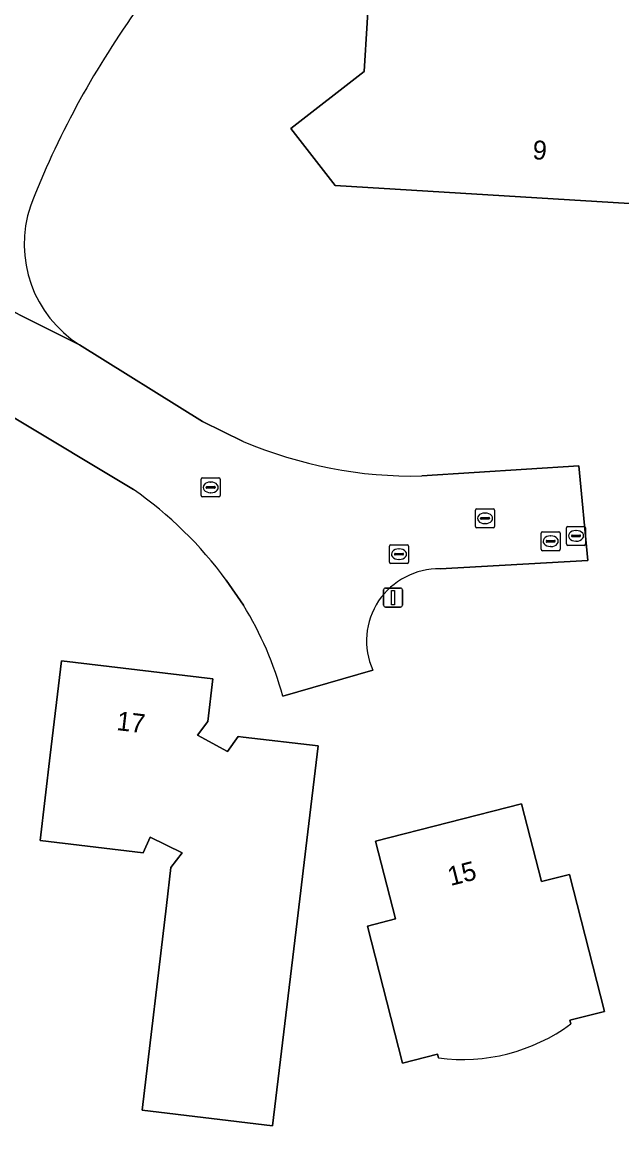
# Model space of a CAD drawing. Extents: x 163266 to 164362, y 381528 to 382286.
# Drawn here: x 163488.3 to 163520, y 381611.8 to 381670.5 of the extents above; entities that cross this region are included whole.
import ezdxf

# ---------------------------------------------------------------- set-up
doc = ezdxf.new("R2010")
doc.units = 0
for name, color, linetype in [('IMGEO_Brandkraan', 7, 'Continuous'), ('IMGEO_Erf', 7, 'Continuous'), ('IMGEO_Kolk', 7, 'Continuous'), ('IMGEO_Lichtmast', 7, 'Continuous'), ('IMGEO_Pand', 7, 'Continuous'), ('IMGEO_Pand_nummerreeks', 7, 'Continuous'), ('IMGEO_Rijbaan_lokaal_open', 7, 'Continuous'), ('IMGEO_Rioolput', 7, 'Continuous')]:
    doc.layers.add(name, color=color, linetype=linetype)

msp = doc.modelspace()

# ---------------------------------------------------------------- linework, layer by layer
at = {"layer": 'IMGEO_Brandkraan'}
for p, q in [((163517.047, 381642.961), (163517.047, 381643.813)), ((163517.122, 381643.887), (163517.974, 381643.887)), ((163518.048, 381643.813), (163518.048, 381642.961)), ((163517.306, 381643.381), (163517.306, 381643.393)), ((163517.744, 381643.344), (163517.346, 381643.344)), ((163517.349, 381643.43), (163517.747, 381643.43)), ((163517.535, 381643.667), (163517.56, 381643.667)), ((163517.79, 381643.393), (163517.79, 381643.381)), ((163517.974, 381642.887), (163517.122, 381642.887)), ((163517.558, 381643.107), (163517.533, 381643.107))]:
    msp.add_line(p, q, dxfattribs=at)
for points in [[(163517.047, 381642.961), (163517.047, 381643.813)], [(163517.122, 381643.887), (163517.974, 381643.887)], [(163518.048, 381643.813), (163518.048, 381642.961)], [(163517.974, 381642.887), (163517.122, 381642.887)]]:
    msp.add_lwpolyline(points, dxfattribs=at)
for centre, radius, start, end in [((163517.124, 381643.811), 0.0765, 91.55205, 178.44795), ((163517.124, 381643.811), 0.0765, 91.55205, 178.44795), ((163517.972, 381643.811), 0.0765, 1.55205, 88.44795), ((163517.972, 381643.811), 0.0765, 1.55205, 88.44795), ((163517.346, 381643.39), 0.0403, 85.87752, 175.75265), ((163517.343, 381643.38), 0.0366, 178.93798, 274.71019), ((163517.747, 381643.387), 0.043, 264.86636, 352.45326), ((163517.751, 381643.392), 0.0386, 1.73085, 96.63898), ((163517.124, 381642.963), 0.0765, 181.55205, 268.44795), ((163517.124, 381642.963), 0.0765, 181.55205, 268.44795), ((163517.972, 381642.963), 0.0765, 271.55205, 358.44795), ((163517.972, 381642.963), 0.0765, 271.55205, 358.44795)]:
    msp.add_arc(centre, radius, start, end, dxfattribs=at)
for centre, major_axis, ratio, start_param, end_param in [((163517.534, 381643.387), (-0.387, 0.002), 0.722429, 4.712389, 7.853982), ((163517.559, 381643.387), (-0.39, 0.002), 0.717154, 1.570796, 4.712389)]:
    msp.add_ellipse(centre, major_axis=major_axis, ratio=ratio, start_param=start_param, end_param=end_param, dxfattribs=at)
at = {"layer": 'IMGEO_Erf'}
for points in [[(163525.256, 381660.614), (163504.847, 381661.869), (163502.509, 381664.883), (163506.381, 381667.887), (163506.697, 381673.027), (163515.63, 381672.477), (163516.992, 381673.846), (163518.175, 381672.321), (163525.162, 381671.891), (163524.846, 381666.751), (163527.972, 381662.721)], [(163502.845, 381623.069), (163501.548, 381612.265), (163494.672, 381613.09), (163495.95, 381623.887), (163496.187, 381625.89), (163496.772, 381626.673), (163495.081, 381627.501), (163494.724, 381626.672), (163489.284, 381627.317), (163489.819, 381631.827), (163490.408, 381636.792), (163498.388, 381635.846), (163498.122, 381633.6), (163497.578, 381632.872), (163499.16, 381632.021), (163499.738, 381632.796), (163500, 381632.766), (163503.954, 381632.309), (163503.358, 381627.345)]]:
    msp.add_lwpolyline(points, close=True, dxfattribs=at)
for points in [[(163494.209, 381645.839), (163487.738, 381649.717), (163483.709, 381651.834), (163480.719, 381653.221), (163477.242, 381654.553), (163470.435, 381656.592), (163466.34, 381657.437), (163460.334, 381658.369), (163442.602, 381660.009), (163441.974, 381658.511), (163446.05, 381651.319), (163447.993, 381636.708), (163448.357, 381617.306), (163459.913, 381615.932), (163467.608, 381615.147), (163500.109, 381607.374), (163500.96, 381607.171), (163500.848, 381606.174), (163534.27, 381588.252), (163555.584, 381575.614), (163562.99, 381579.592), (163569.593, 381582.28), (163569.528, 381582.82), (163567.957, 381586.195)], [(163491.371, 381653.46), (163497.846, 381649.421), (163500, 381648.371)], [(163509.418, 381646.546), (163517.692, 381647.078), (163518.174, 381642.091), (163510.388, 381641.642)], [(163500.007, 381639.728), (163499.105, 381641.046)], [(163506.83, 381636.302), (163502.08, 381634.928)], [(163510.291, 381615.854), (163510.242, 381616.047), (163508.401, 381615.576), (163506.551, 381622.803), (163508.033, 381623.183), (163506.981, 381627.29), (163514.673, 381629.26)], [(163514.673, 381629.26), (163515.725, 381625.152), (163517.207, 381625.532), (163519.057, 381618.305), (163517.218, 381617.834), (163517.268, 381617.64)]]:
    msp.add_lwpolyline(points, dxfattribs=at)
for centre, radius, start, end in [((163532.617, 381643.742), 47.037, 144.57549, 158.76556), ((163494.731, 381658.773), 6.287, 161.40358, 237.68767), ((163508.97, 381669.447), 22.906, 246.94568, 271.12085), ((163482.189, 381628.663), 20.964, 36.20408, 55.01406), ((163510.297, 381637.847), 3.796, 88.62262, 204.02696), ((163484.614, 381630.232), 18.086, 15.04744, 31.66917), ((163511.569, 381625.383), 9.614, 262.36194, 306.35501)]:
    msp.add_arc(centre, radius, start, end, dxfattribs=at)
at = {"layer": 'IMGEO_Kolk'}
for p, q in [((163497.781, 381645.518), (163497.781, 381646.37)), ((163497.856, 381646.444), (163498.708, 381646.444)), ((163498.269, 381646.224), (163498.294, 381646.224)), ((163498.782, 381646.37), (163498.782, 381645.518)), ((163498.04, 381645.938), (163498.04, 381645.95)), ((163498.478, 381645.901), (163498.08, 381645.901)), ((163498.083, 381645.987), (163498.481, 381645.987)), ((163498.292, 381645.664), (163498.267, 381645.664)), ((163498.524, 381645.95), (163498.524, 381645.938)), ((163498.708, 381645.444), (163497.856, 381645.444)), ((163512.248, 381643.885), (163512.248, 381644.737)), ((163512.323, 381644.811), (163513.175, 381644.811)), ((163512.55, 381644.354), (163512.948, 381644.354)), ((163512.736, 381644.591), (163512.761, 381644.591)), ((163513.249, 381644.737), (163513.249, 381643.885)), ((163513.175, 381643.811), (163512.323, 381643.811)), ((163512.507, 381644.305), (163512.507, 381644.317)), ((163512.945, 381644.268), (163512.547, 381644.268)), ((163512.759, 381644.031), (163512.734, 381644.031)), ((163512.991, 381644.317), (163512.991, 381644.305))]:
    msp.add_line(p, q, dxfattribs=at)
for points in [[(163497.781, 381645.518), (163497.781, 381646.37)], [(163497.856, 381646.444), (163498.708, 381646.444)], [(163498.782, 381646.37), (163498.782, 381645.518)], [(163498.708, 381645.444), (163497.856, 381645.444)], [(163512.248, 381643.885), (163512.248, 381644.737)], [(163512.323, 381644.811), (163513.175, 381644.811)], [(163513.249, 381644.737), (163513.249, 381643.885)], [(163513.175, 381643.811), (163512.323, 381643.811)]]:
    msp.add_lwpolyline(points, dxfattribs=at)
for centre, radius, start, end in [((163497.858, 381646.368), 0.0765, 91.55205, 178.44795), ((163497.858, 381646.368), 0.0765, 91.55205, 178.44795), ((163498.706, 381646.368), 0.0765, 1.55205, 88.44795), ((163498.706, 381646.368), 0.0765, 1.55205, 88.44795), ((163497.858, 381645.52), 0.0765, 181.55205, 268.44795), ((163497.858, 381645.52), 0.0765, 181.55205, 268.44795), ((163498.08, 381645.947), 0.0403, 85.87752, 175.75265), ((163498.077, 381645.937), 0.0366, 178.93798, 274.71019), ((163498.481, 381645.944), 0.043, 264.86636, 352.45326), ((163498.485, 381645.949), 0.0386, 1.73085, 96.63898), ((163498.706, 381645.52), 0.0765, 271.55205, 358.44795), ((163498.706, 381645.52), 0.0765, 271.55205, 358.44795), ((163512.325, 381644.735), 0.0765, 91.55205, 178.44795), ((163512.325, 381644.735), 0.0765, 91.55205, 178.44795), ((163512.547, 381644.314), 0.0403, 85.87752, 175.75265), ((163512.952, 381644.316), 0.0386, 1.73085, 96.63898), ((163513.173, 381644.735), 0.0765, 1.55205, 88.44795), ((163513.173, 381644.735), 0.0765, 1.55205, 88.44795), ((163512.325, 381643.887), 0.0765, 181.55205, 268.44795), ((163512.325, 381643.887), 0.0765, 181.55205, 268.44795), ((163512.544, 381644.304), 0.0366, 178.93798, 274.71019), ((163512.948, 381644.311), 0.043, 264.86636, 352.45326), ((163513.173, 381643.887), 0.0765, 271.55205, 358.44795), ((163513.173, 381643.887), 0.0765, 271.55205, 358.44795)]:
    msp.add_arc(centre, radius, start, end, dxfattribs=at)
for centre, major_axis, ratio, start_param, end_param in [((163498.268, 381645.944), (-0.387, 0.002), 0.722429, 4.712389, 7.853982), ((163498.293, 381645.944), (-0.39, 0.002), 0.717154, 1.570796, 4.712389), ((163512.735, 381644.311), (-0.387, 0.002), 0.722429, 4.712389, 7.853982), ((163512.76, 381644.311), (-0.39, 0.002), 0.717154, 1.570796, 4.712389)]:
    msp.add_ellipse(centre, major_axis=major_axis, ratio=ratio, start_param=start_param, end_param=end_param, dxfattribs=at)
at = {"layer": 'IMGEO_Lichtmast'}
for p, q in [((163507.403, 381639.733), (163507.403, 381640.533)), ((163507.403, 381640.533), (163507.403, 381639.733)), ((163507.503, 381640.633), (163508.293, 381640.633)), ((163508.293, 381640.633), (163507.503, 381640.633)), ((163508.393, 381640.533), (163508.393, 381639.733)), ((163508.393, 381639.733), (163508.393, 381640.533)), ((163508.293, 381639.633), (163507.503, 381639.633)), ((163507.503, 381639.633), (163508.293, 381639.633))]:
    msp.add_line(p, q, dxfattribs=at)
msp.add_lwpolyline([(163507.823, 381640.508), (163507.973, 381640.508), (163507.973, 381639.758), (163507.823, 381639.758), (163507.823, 381640.508)], dxfattribs=at)
for centre, start, end in [((163507.503, 381640.533), 90, 180), ((163507.503, 381640.533), 90, 180), ((163508.293, 381640.533), 0, 90), ((163508.293, 381640.533), 360, 90), ((163507.503, 381639.733), 180, 270), ((163507.503, 381639.733), 180, 270), ((163508.293, 381639.733), 270, 0), ((163508.293, 381639.733), 270, 0)]:
    msp.add_arc(centre, 0.1, start, end, dxfattribs=at)
at = {"layer": 'IMGEO_Pand'}
for points in [[(163506.697, 381673.027), (163506.381, 381667.887), (163502.509, 381664.883), (163504.847, 381661.869), (163525.256, 381660.614), (163527.972, 381662.721), (163524.846, 381666.751), (163525.162, 381671.891), (163518.175, 381672.321), (163516.992, 381673.846), (163515.63, 381672.477)], [(163503.954, 381632.309), (163500, 381632.766), (163499.738, 381632.796), (163499.16, 381632.021), (163497.578, 381632.872), (163498.122, 381633.6), (163498.388, 381635.846), (163490.408, 381636.792), (163489.819, 381631.827), (163489.284, 381627.317), (163494.724, 381626.672), (163495.081, 381627.501), (163496.772, 381626.673), (163496.187, 381625.89), (163495.95, 381623.887), (163494.672, 381613.09), (163501.548, 381612.265), (163502.845, 381623.069), (163503.358, 381627.345)]]:
    msp.add_lwpolyline(points, close=True, dxfattribs=at)
msp.add_lwpolyline([(163517.268, 381617.64), (163517.218, 381617.834), (163519.057, 381618.305), (163517.207, 381625.532), (163515.725, 381625.152), (163514.673, 381629.26), (163506.981, 381627.29), (163508.033, 381623.183), (163506.551, 381622.803), (163508.401, 381615.576), (163510.242, 381616.047), (163510.291, 381615.854)], dxfattribs=at)
msp.add_arc((163511.569, 381625.383), 9.614, 262.36194, 306.35501, dxfattribs=at)
at = {"layer": 'IMGEO_Rijbaan_lokaal_open'}
for points in [[(163476.829, 381659.912), (163472.048, 381661.348), (163462.224, 381663.302), (163457.86, 381663.79), (163455.329, 381663.829), (163448.608, 381664.27), (163442.176, 381665.079), (163437.182, 381666.013), (163436.031, 381661.135), (163437.328, 381660.841), (163442.602, 381660.009), (163460.334, 381658.369), (163466.34, 381657.437), (163470.435, 381656.592), (163477.242, 381654.553), (163480.719, 381653.221), (163483.709, 381651.834), (163487.738, 381649.717), (163494.209, 381645.839)], [(163491.371, 381653.46), (163484.894, 381656.697), (163477.288, 381659.754)], [(163477.288, 381659.754), (163484.894, 381656.697), (163491.371, 381653.46)], [(163500, 381648.371), (163497.846, 381649.421), (163491.371, 381653.46)], [(163510.388, 381641.642), (163518.174, 381642.091), (163517.692, 381647.078), (163509.418, 381646.546)], [(163499.105, 381641.046), (163500.007, 381639.728)], [(163502.08, 381634.928), (163506.83, 381636.302)]]:
    msp.add_lwpolyline(points, dxfattribs=at)
for centre, radius, start, end in [((163532.617, 381643.742), 47.037, 144.57549, 158.76556), ((163494.731, 381658.773), 6.287, 161.40358, 237.68767), ((163508.97, 381669.447), 22.906, 246.94568, 271.12085), ((163482.189, 381628.663), 20.964, 36.20408, 55.01406), ((163510.297, 381637.847), 3.796, 88.62262, 204.02696), ((163484.614, 381630.232), 18.086, 15.04744, 31.66917)]:
    msp.add_arc(centre, radius, start, end, dxfattribs=at)
at = {"layer": 'IMGEO_Rioolput'}
for p, q in [((163515.71, 381642.679), (163515.71, 381643.531)), ((163515.785, 381643.605), (163516.637, 381643.605)), ((163516.198, 381643.385), (163516.223, 381643.385)), ((163516.711, 381643.531), (163516.711, 381642.679)), ((163507.712, 381641.996), (163507.712, 381642.848)), ((163507.787, 381642.922), (163508.639, 381642.922)), ((163508.2, 381642.702), (163508.225, 381642.702)), ((163508.713, 381642.848), (163508.713, 381641.996)), ((163516.637, 381642.605), (163515.785, 381642.605)), ((163515.969, 381643.099), (163515.969, 381643.111)), ((163516.407, 381643.062), (163516.009, 381643.062)), ((163516.012, 381643.148), (163516.41, 381643.148)), ((163516.221, 381642.825), (163516.196, 381642.825)), ((163516.453, 381643.111), (163516.453, 381643.099)), ((163507.971, 381642.416), (163507.971, 381642.428)), ((163508.409, 381642.379), (163508.011, 381642.379)), ((163508.014, 381642.465), (163508.412, 381642.465)), ((163508.223, 381642.142), (163508.198, 381642.142)), ((163508.455, 381642.428), (163508.455, 381642.416)), ((163508.639, 381641.922), (163507.787, 381641.922))]:
    msp.add_line(p, q, dxfattribs=at)
for points in [[(163515.71, 381642.679), (163515.71, 381643.531)], [(163515.785, 381643.605), (163516.637, 381643.605)], [(163516.711, 381643.531), (163516.711, 381642.679)], [(163507.712, 381641.996), (163507.712, 381642.848)], [(163507.787, 381642.922), (163508.639, 381642.922)], [(163508.713, 381642.848), (163508.713, 381641.996)], [(163516.637, 381642.605), (163515.785, 381642.605)], [(163508.639, 381641.922), (163507.787, 381641.922)]]:
    msp.add_lwpolyline(points, dxfattribs=at)
for centre, radius, start, end in [((163515.787, 381643.529), 0.0765, 91.55205, 178.44795), ((163515.787, 381643.529), 0.0765, 91.55205, 178.44795), ((163516.635, 381643.529), 0.0765, 1.55205, 88.44795), ((163516.635, 381643.529), 0.0765, 1.55205, 88.44795), ((163507.789, 381642.846), 0.0765, 91.55205, 178.44795), ((163507.789, 381642.846), 0.0765, 91.55205, 178.44795), ((163508.637, 381642.846), 0.0765, 1.55205, 88.44795), ((163508.637, 381642.846), 0.0765, 1.55205, 88.44795), ((163515.787, 381642.681), 0.0765, 181.55205, 268.44795), ((163515.787, 381642.681), 0.0765, 181.55205, 268.44795), ((163516.009, 381643.108), 0.0403, 85.87752, 175.75265), ((163516.006, 381643.098), 0.0366, 178.93798, 274.71019), ((163516.41, 381643.105), 0.043, 264.86636, 352.45326), ((163516.414, 381643.11), 0.0386, 1.73085, 96.63898), ((163516.635, 381642.681), 0.0765, 271.55205, 358.44795), ((163516.635, 381642.681), 0.0765, 271.55205, 358.44795), ((163508.011, 381642.425), 0.0403, 85.87752, 175.75265), ((163508.008, 381642.415), 0.0366, 178.93798, 274.71019), ((163508.412, 381642.422), 0.043, 264.86636, 352.45326), ((163508.416, 381642.427), 0.0386, 1.73085, 96.63898), ((163507.789, 381641.998), 0.0765, 181.55205, 268.44795), ((163507.789, 381641.998), 0.0765, 181.55205, 268.44795), ((163508.637, 381641.998), 0.0765, 271.55205, 358.44795), ((163508.637, 381641.998), 0.0765, 271.55205, 358.44795)]:
    msp.add_arc(centre, radius, start, end, dxfattribs=at)
for centre, major_axis, ratio, start_param, end_param in [((163516.197, 381643.105), (-0.387, 0.002), 0.722429, 4.712389, 7.853982), ((163516.222, 381643.105), (-0.39, 0.002), 0.717154, 1.570796, 4.712389), ((163508.199, 381642.422), (-0.387, 0.002), 0.722429, 4.712389, 7.853982), ((163508.224, 381642.422), (-0.39, 0.002), 0.717154, 1.570796, 4.712389)]:
    msp.add_ellipse(centre, major_axis=major_axis, ratio=ratio, start_param=start_param, end_param=end_param, dxfattribs=at)

# ---------------------------------------------------------------- texts
at = {"layer": 'IMGEO_Pand_nummerreeks'}
for s, rotation, p in [('9', 356.3388, (163515.235, 381663.259)), ('17', 353.2391, (163493.283, 381633.148)), ('15', 14.36263, (163510.928, 381624.915))]:
    msp.add_text(s, height=1, rotation=rotation, dxfattribs=at).set_placement(p)

doc.saveas('drawing.dxf')
